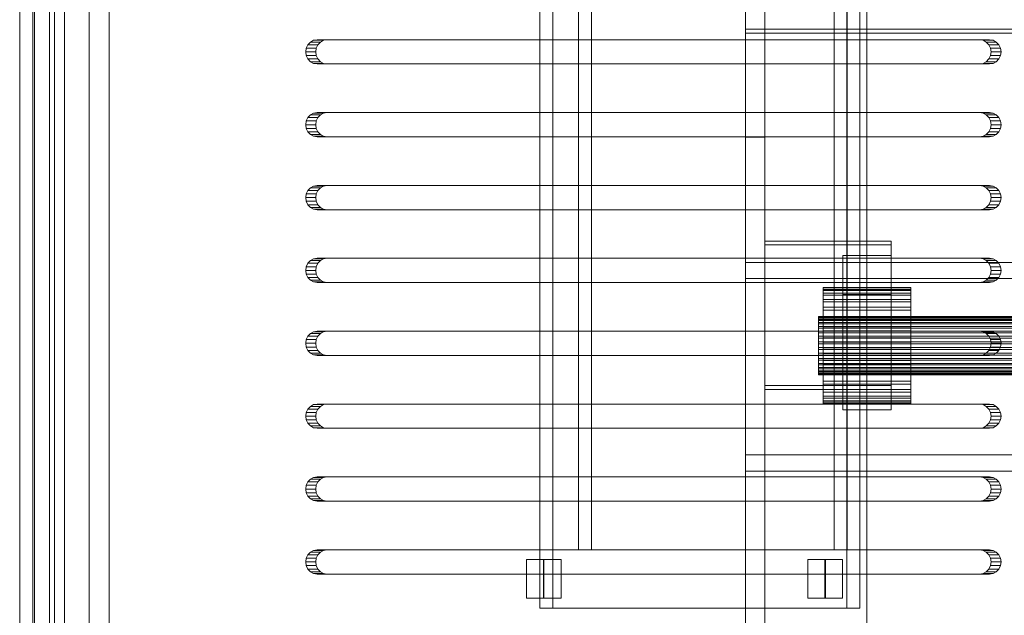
# Model space of a CAD drawing. Header units: millimetres. Extents: x -4738 to 65662, y -68080 to 6847.
# Tile 731 of 1056: x 27076 to 27278, y -18074 to -17951. Entities that reach past the tile are written whole.
import ezdxf

# ---------------------------------------------------------------- set-up
doc = ezdxf.new("R2010")
doc.units = ezdxf.units.MM
doc.layers.add('superior_bajante_movil', color=7, linetype='Continuous', lineweight=0)
doc.layers.add('superior_C09', color=7, linetype='Continuous', lineweight=0)

msp = doc.modelspace()

# ---------------------------------------------------------------- linework, layer by layer
at = {"layer": 'superior_bajante_movil'}
for p, q in [((27081.912, -18183), (27081.912, -17777)), ((27082.939, -17777), (27082.939, -18183)), ((27082.939, -18180), (27082.939, -17780)), ((27084.991, -17780), (27084.991, -18180)), ((27075.796, -17792), (27075.796, -18168)), ((27078.492, -18168), (27078.492, -17792)), ((27078.834, -17792), (27078.834, -18168)), ((27082.939, -18168), (27082.939, -17792)), ((27090.111, -18168), (27090.111, -17792)), ((27094.215, -17792), (27094.215, -18168)), ((27182.748, -18072), (27182.748, -17888)), ((27185.445, -17888), (27185.445, -18072)), ((27245.889, -17888), (27245.889, -18072)), ((27248.586, -18072), (27248.586, -17888)), ((27190.706, -18060), (27190.706, -17900)), ((27193.403, -17900), (27193.403, -18060)), ((27243.324, -17900), (27243.324, -18060)), ((27246.02, -18060), (27246.02, -17900)), ((27134.737, -17956.727), (27134.622, -17957.5)), ((27135.07, -17956.031), (27134.737, -17956.727)), ((27134.737, -17956.727), (27136.789, -17956.727)), ((27135.59, -17955.477), (27135.07, -17956.031)), ((27135.07, -17956.031), (27137.122, -17956.031)), ((27136.245, -17955.122), (27135.59, -17955.477)), ((27135.59, -17955.477), (27137.642, -17955.477)), ((27136.971, -17955), (27136.245, -17955.122)), ((27136.245, -17955.122), (27138.297, -17955.122)), ((27136.674, -17957.5), (27136.789, -17956.727)), ((27136.789, -17956.727), (27137.122, -17956.031)), ((27136.971, -17955), (27139.023, -17955)), ((27273.226, -17955), (27136.971, -17955)), ((27137.122, -17956.031), (27137.642, -17955.477)), ((27137.642, -17955.477), (27138.297, -17955.122)), ((27138.297, -17955.122), (27139.023, -17955)), ((27139.023, -17955), (27275.278, -17955)), ((27273.226, -17955), (27275.278, -17955)), ((27273.952, -17955.122), (27273.226, -17955)), ((27273.952, -17955.122), (27276.004, -17955.122)), ((27274.607, -17955.477), (27273.952, -17955.122)), ((27274.607, -17955.477), (27276.659, -17955.477)), ((27275.127, -17956.031), (27274.607, -17955.477)), ((27275.127, -17956.031), (27277.179, -17956.031)), ((27275.461, -17956.727), (27275.127, -17956.031)), ((27275.278, -17955), (27276.004, -17955.122)), ((27275.461, -17956.727), (27277.513, -17956.727)), ((27275.576, -17957.5), (27275.461, -17956.727)), ((27276.004, -17955.122), (27276.659, -17955.477)), ((27276.659, -17955.477), (27277.179, -17956.031)), ((27277.179, -17956.031), (27277.513, -17956.727)), ((27277.513, -17956.727), (27277.628, -17957.5)), ((27134.622, -17957.5), (27134.737, -17958.273)), ((27134.622, -17957.5), (27136.674, -17957.5)), ((27134.737, -17958.273), (27135.07, -17958.969)), ((27134.737, -17958.273), (27136.789, -17958.273)), ((27136.789, -17958.273), (27136.674, -17957.5)), ((27137.122, -17958.969), (27136.789, -17958.273)), ((27275.127, -17958.969), (27275.461, -17958.273)), ((27275.461, -17958.273), (27275.576, -17957.5)), ((27275.461, -17958.273), (27277.513, -17958.273)), ((27275.576, -17957.5), (27277.628, -17957.5)), ((27277.513, -17958.273), (27277.179, -17958.969)), ((27277.628, -17957.5), (27277.513, -17958.273)), ((27135.07, -17958.969), (27135.59, -17959.523)), ((27135.07, -17958.969), (27137.122, -17958.969)), ((27135.59, -17959.523), (27136.245, -17959.878)), ((27135.59, -17959.523), (27137.642, -17959.523)), ((27136.245, -17959.878), (27136.971, -17960)), ((27136.245, -17959.878), (27138.297, -17959.878)), ((27139.023, -17960), (27136.971, -17960)), ((27136.971, -17960), (27273.226, -17960)), ((27137.642, -17959.523), (27137.122, -17958.969)), ((27138.297, -17959.878), (27137.642, -17959.523)), ((27139.023, -17960), (27138.297, -17959.878)), ((27275.278, -17960), (27139.023, -17960)), ((27273.226, -17960), (27273.952, -17959.878)), ((27273.226, -17960), (27275.278, -17960)), ((27273.952, -17959.878), (27274.607, -17959.523)), ((27273.952, -17959.878), (27276.004, -17959.878)), ((27274.607, -17959.523), (27275.127, -17958.969)), ((27274.607, -17959.523), (27276.659, -17959.523)), ((27275.127, -17958.969), (27277.179, -17958.969)), ((27276.004, -17959.878), (27275.278, -17960)), ((27276.659, -17959.523), (27276.004, -17959.878)), ((27277.179, -17958.969), (27276.659, -17959.523)), ((27135.59, -17970.477), (27135.07, -17971.031)), ((27136.245, -17970.122), (27135.59, -17970.477)), ((27135.59, -17970.477), (27137.642, -17970.477)), ((27136.971, -17970), (27136.245, -17970.122)), ((27136.245, -17970.122), (27138.297, -17970.122)), ((27136.971, -17970), (27139.023, -17970)), ((27273.226, -17970), (27136.971, -17970)), ((27137.122, -17971.031), (27137.642, -17970.477)), ((27137.642, -17970.477), (27138.297, -17970.122)), ((27138.297, -17970.122), (27139.023, -17970)), ((27139.023, -17970), (27275.278, -17970)), ((27273.226, -17970), (27275.278, -17970)), ((27273.952, -17970.122), (27273.226, -17970)), ((27273.952, -17970.122), (27276.004, -17970.122)), ((27274.607, -17970.477), (27273.952, -17970.122)), ((27274.607, -17970.477), (27276.659, -17970.477)), ((27275.127, -17971.031), (27274.607, -17970.477)), ((27275.278, -17970), (27276.004, -17970.122)), ((27276.004, -17970.122), (27276.659, -17970.477)), ((27276.659, -17970.477), (27277.179, -17971.031)), ((27134.737, -17971.727), (27134.622, -17972.5)), ((27134.622, -17972.5), (27134.737, -17973.273)), ((27134.622, -17972.5), (27136.674, -17972.5)), ((27135.07, -17971.031), (27134.737, -17971.727)), ((27134.737, -17971.727), (27136.789, -17971.727)), ((27135.07, -17971.031), (27137.122, -17971.031)), ((27136.674, -17972.5), (27136.789, -17971.727)), ((27136.789, -17973.273), (27136.674, -17972.5)), ((27136.789, -17971.727), (27137.122, -17971.031)), ((27275.127, -17971.031), (27277.179, -17971.031)), ((27275.461, -17971.727), (27275.127, -17971.031)), ((27275.461, -17971.727), (27277.513, -17971.727)), ((27275.576, -17972.5), (27275.461, -17971.727)), ((27275.461, -17973.273), (27275.576, -17972.5)), ((27275.576, -17972.5), (27277.628, -17972.5)), ((27277.179, -17971.031), (27277.513, -17971.727)), ((27277.513, -17971.727), (27277.628, -17972.5)), ((27277.628, -17972.5), (27277.513, -17973.273)), ((27134.737, -17973.273), (27135.07, -17973.969)), ((27134.737, -17973.273), (27136.789, -17973.273)), ((27135.07, -17973.969), (27135.59, -17974.523)), ((27135.07, -17973.969), (27137.122, -17973.969)), ((27135.59, -17974.523), (27136.245, -17974.878)), ((27135.59, -17974.523), (27137.642, -17974.523)), ((27136.245, -17974.878), (27136.971, -17975)), ((27136.245, -17974.878), (27138.297, -17974.878)), ((27137.122, -17973.969), (27136.789, -17973.273)), ((27137.642, -17974.523), (27137.122, -17973.969)), ((27138.297, -17974.878), (27137.642, -17974.523)), ((27139.023, -17975), (27138.297, -17974.878)), ((27273.226, -17975), (27273.952, -17974.878)), ((27273.952, -17974.878), (27274.607, -17974.523)), ((27273.952, -17974.878), (27276.004, -17974.878)), ((27274.607, -17974.523), (27275.127, -17973.969)), ((27274.607, -17974.523), (27276.659, -17974.523)), ((27275.127, -17973.969), (27275.461, -17973.273)), ((27275.127, -17973.969), (27277.179, -17973.969)), ((27276.004, -17974.878), (27275.278, -17975)), ((27275.461, -17973.273), (27277.513, -17973.273)), ((27276.659, -17974.523), (27276.004, -17974.878)), ((27277.179, -17973.969), (27276.659, -17974.523)), ((27277.513, -17973.273), (27277.179, -17973.969)), ((27139.023, -17975), (27136.971, -17975)), ((27136.971, -17975), (27273.226, -17975)), ((27275.278, -17975), (27139.023, -17975)), ((27273.226, -17975), (27275.278, -17975)), ((27136.971, -17985), (27136.245, -17985.122)), ((27136.971, -17985), (27139.023, -17985)), ((27273.226, -17985), (27136.971, -17985)), ((27138.297, -17985.122), (27139.023, -17985)), ((27139.023, -17985), (27275.278, -17985)), ((27273.226, -17985), (27275.278, -17985)), ((27273.952, -17985.122), (27273.226, -17985)), ((27275.278, -17985), (27276.004, -17985.122)), ((27134.737, -17986.727), (27134.622, -17987.5)), ((27135.07, -17986.031), (27134.737, -17986.727)), ((27134.737, -17986.727), (27136.789, -17986.727)), ((27135.59, -17985.477), (27135.07, -17986.031)), ((27135.07, -17986.031), (27137.122, -17986.031)), ((27136.245, -17985.122), (27135.59, -17985.477)), ((27135.59, -17985.477), (27137.642, -17985.477)), ((27136.245, -17985.122), (27138.297, -17985.122)), ((27136.674, -17987.5), (27136.789, -17986.727)), ((27136.789, -17986.727), (27137.122, -17986.031)), ((27137.122, -17986.031), (27137.642, -17985.477)), ((27137.642, -17985.477), (27138.297, -17985.122)), ((27273.952, -17985.122), (27276.004, -17985.122)), ((27274.607, -17985.477), (27273.952, -17985.122)), ((27274.607, -17985.477), (27276.659, -17985.477)), ((27275.127, -17986.031), (27274.607, -17985.477)), ((27275.127, -17986.031), (27277.179, -17986.031)), ((27275.461, -17986.727), (27275.127, -17986.031)), ((27275.461, -17986.727), (27277.513, -17986.727)), ((27275.576, -17987.5), (27275.461, -17986.727)), ((27276.004, -17985.122), (27276.659, -17985.477)), ((27276.659, -17985.477), (27277.179, -17986.031)), ((27277.179, -17986.031), (27277.513, -17986.727)), ((27277.513, -17986.727), (27277.628, -17987.5)), ((27134.622, -17987.5), (27134.737, -17988.273)), ((27134.622, -17987.5), (27136.674, -17987.5)), ((27134.737, -17988.273), (27135.07, -17988.969)), ((27134.737, -17988.273), (27136.789, -17988.273)), ((27135.07, -17988.969), (27135.59, -17989.523)), ((27135.07, -17988.969), (27137.122, -17988.969)), ((27136.789, -17988.273), (27136.674, -17987.5)), ((27137.122, -17988.969), (27136.789, -17988.273)), ((27137.642, -17989.523), (27137.122, -17988.969)), ((27274.607, -17989.523), (27275.127, -17988.969)), ((27275.127, -17988.969), (27275.461, -17988.273)), ((27275.127, -17988.969), (27277.179, -17988.969)), ((27275.461, -17988.273), (27275.576, -17987.5)), ((27275.461, -17988.273), (27277.513, -17988.273)), ((27275.576, -17987.5), (27277.628, -17987.5)), ((27277.179, -17988.969), (27276.659, -17989.523)), ((27277.513, -17988.273), (27277.179, -17988.969)), ((27277.628, -17987.5), (27277.513, -17988.273)), ((27135.59, -17989.523), (27136.245, -17989.878)), ((27135.59, -17989.523), (27137.642, -17989.523)), ((27136.245, -17989.878), (27136.971, -17990)), ((27136.245, -17989.878), (27138.297, -17989.878)), ((27139.023, -17990), (27136.971, -17990)), ((27136.971, -17990), (27273.226, -17990)), ((27138.297, -17989.878), (27137.642, -17989.523)), ((27139.023, -17990), (27138.297, -17989.878)), ((27275.278, -17990), (27139.023, -17990)), ((27273.226, -17990), (27273.952, -17989.878)), ((27273.226, -17990), (27275.278, -17990)), ((27273.952, -17989.878), (27274.607, -17989.523)), ((27273.952, -17989.878), (27276.004, -17989.878)), ((27274.607, -17989.523), (27276.659, -17989.523)), ((27276.004, -17989.878), (27275.278, -17990)), ((27276.659, -17989.523), (27276.004, -17989.878)), ((27135.07, -18001.031), (27134.737, -18001.727)), ((27135.59, -18000.477), (27135.07, -18001.031)), ((27135.07, -18001.031), (27137.122, -18001.031)), ((27136.245, -18000.122), (27135.59, -18000.477)), ((27135.59, -18000.477), (27137.642, -18000.477)), ((27136.971, -18000), (27136.245, -18000.122)), ((27136.245, -18000.122), (27138.297, -18000.122)), ((27136.789, -18001.727), (27137.122, -18001.031)), ((27136.971, -18000), (27139.023, -18000)), ((27273.226, -18000), (27136.971, -18000)), ((27137.122, -18001.031), (27137.642, -18000.477)), ((27137.642, -18000.477), (27138.297, -18000.122)), ((27138.297, -18000.122), (27139.023, -18000)), ((27139.023, -18000), (27275.278, -18000)), ((27273.226, -18000), (27275.278, -18000)), ((27273.952, -18000.122), (27273.226, -18000)), ((27273.952, -18000.122), (27276.004, -18000.122)), ((27274.607, -18000.477), (27273.952, -18000.122)), ((27274.607, -18000.477), (27276.659, -18000.477)), ((27275.127, -18001.031), (27274.607, -18000.477)), ((27275.127, -18001.031), (27277.179, -18001.031)), ((27275.461, -18001.727), (27275.127, -18001.031)), ((27275.278, -18000), (27276.004, -18000.122)), ((27276.004, -18000.122), (27276.659, -18000.477)), ((27276.659, -18000.477), (27277.179, -18001.031)), ((27277.179, -18001.031), (27277.513, -18001.727)), ((27134.737, -18001.727), (27134.622, -18002.5)), ((27134.622, -18002.5), (27134.737, -18003.273)), ((27134.622, -18002.5), (27136.674, -18002.5)), ((27134.737, -18001.727), (27136.789, -18001.727)), ((27134.737, -18003.273), (27135.07, -18003.969)), ((27134.737, -18003.273), (27136.789, -18003.273)), ((27136.674, -18002.5), (27136.789, -18001.727)), ((27136.789, -18003.273), (27136.674, -18002.5)), ((27137.122, -18003.969), (27136.789, -18003.273)), ((27275.127, -18003.969), (27275.461, -18003.273)), ((27275.461, -18001.727), (27277.513, -18001.727)), ((27275.576, -18002.5), (27275.461, -18001.727)), ((27275.461, -18003.273), (27275.576, -18002.5)), ((27275.461, -18003.273), (27277.513, -18003.273)), ((27275.576, -18002.5), (27277.628, -18002.5)), ((27277.513, -18003.273), (27277.179, -18003.969)), ((27277.513, -18001.727), (27277.628, -18002.5)), ((27277.628, -18002.5), (27277.513, -18003.273)), ((27135.07, -18003.969), (27135.59, -18004.523)), ((27135.07, -18003.969), (27137.122, -18003.969)), ((27135.59, -18004.523), (27136.245, -18004.878)), ((27135.59, -18004.523), (27137.642, -18004.523)), ((27136.245, -18004.878), (27136.971, -18005)), ((27136.245, -18004.878), (27138.297, -18004.878)), ((27139.023, -18005), (27136.971, -18005)), ((27136.971, -18005), (27273.226, -18005)), ((27137.642, -18004.523), (27137.122, -18003.969)), ((27138.297, -18004.878), (27137.642, -18004.523)), ((27139.023, -18005), (27138.297, -18004.878)), ((27275.278, -18005), (27139.023, -18005)), ((27273.226, -18005), (27273.952, -18004.878)), ((27273.226, -18005), (27275.278, -18005)), ((27273.952, -18004.878), (27274.607, -18004.523)), ((27273.952, -18004.878), (27276.004, -18004.878)), ((27274.607, -18004.523), (27275.127, -18003.969)), ((27274.607, -18004.523), (27276.659, -18004.523)), ((27275.127, -18003.969), (27277.179, -18003.969)), ((27276.004, -18004.878), (27275.278, -18005)), ((27276.659, -18004.523), (27276.004, -18004.878)), ((27277.179, -18003.969), (27276.659, -18004.523)), ((27135.59, -18015.477), (27135.07, -18016.031)), ((27136.245, -18015.122), (27135.59, -18015.477)), ((27135.59, -18015.477), (27137.642, -18015.477)), ((27136.971, -18015), (27136.245, -18015.122)), ((27136.245, -18015.122), (27138.297, -18015.122)), ((27136.971, -18015), (27139.023, -18015)), ((27273.226, -18015), (27136.971, -18015)), ((27137.122, -18016.031), (27137.642, -18015.477)), ((27137.642, -18015.477), (27138.297, -18015.122)), ((27138.297, -18015.122), (27139.023, -18015)), ((27139.023, -18015), (27275.278, -18015)), ((27273.226, -18015), (27275.278, -18015)), ((27273.952, -18015.122), (27273.226, -18015)), ((27273.952, -18015.122), (27276.004, -18015.122)), ((27274.607, -18015.477), (27273.952, -18015.122)), ((27274.607, -18015.477), (27276.659, -18015.477)), ((27275.127, -18016.031), (27274.607, -18015.477)), ((27275.278, -18015), (27276.004, -18015.122)), ((27276.004, -18015.122), (27276.659, -18015.477)), ((27276.659, -18015.477), (27277.179, -18016.031)), ((27134.737, -18016.727), (27134.622, -18017.5)), ((27134.622, -18017.5), (27134.737, -18018.273)), ((27134.622, -18017.5), (27136.674, -18017.5)), ((27135.07, -18016.031), (27134.737, -18016.727)), ((27134.737, -18016.727), (27136.789, -18016.727)), ((27135.07, -18016.031), (27137.122, -18016.031)), ((27136.674, -18017.5), (27136.789, -18016.727)), ((27136.789, -18018.273), (27136.674, -18017.5)), ((27136.789, -18016.727), (27137.122, -18016.031)), ((27275.127, -18016.031), (27277.179, -18016.031)), ((27275.461, -18016.727), (27275.127, -18016.031)), ((27275.461, -18016.727), (27277.513, -18016.727)), ((27275.576, -18017.5), (27275.461, -18016.727)), ((27275.461, -18018.273), (27275.576, -18017.5)), ((27275.576, -18017.5), (27277.628, -18017.5)), ((27277.179, -18016.031), (27277.513, -18016.727)), ((27277.513, -18016.727), (27277.628, -18017.5)), ((27277.628, -18017.5), (27277.513, -18018.273)), ((27134.737, -18018.273), (27135.07, -18018.969)), ((27134.737, -18018.273), (27136.789, -18018.273)), ((27135.07, -18018.969), (27135.59, -18019.523)), ((27135.07, -18018.969), (27137.122, -18018.969)), ((27135.59, -18019.523), (27136.245, -18019.878)), ((27135.59, -18019.523), (27137.642, -18019.523)), ((27137.122, -18018.969), (27136.789, -18018.273)), ((27137.642, -18019.523), (27137.122, -18018.969)), ((27138.297, -18019.878), (27137.642, -18019.523)), ((27273.952, -18019.878), (27274.607, -18019.523)), ((27274.607, -18019.523), (27275.127, -18018.969)), ((27274.607, -18019.523), (27276.659, -18019.523)), ((27275.127, -18018.969), (27275.461, -18018.273)), ((27275.127, -18018.969), (27277.179, -18018.969)), ((27275.461, -18018.273), (27277.513, -18018.273)), ((27276.659, -18019.523), (27276.004, -18019.878)), ((27277.179, -18018.969), (27276.659, -18019.523)), ((27277.513, -18018.273), (27277.179, -18018.969)), ((27136.245, -18019.878), (27136.971, -18020)), ((27136.245, -18019.878), (27138.297, -18019.878)), ((27139.023, -18020), (27136.971, -18020)), ((27136.971, -18020), (27273.226, -18020)), ((27139.023, -18020), (27138.297, -18019.878)), ((27275.278, -18020), (27139.023, -18020)), ((27273.226, -18020), (27273.952, -18019.878)), ((27273.226, -18020), (27275.278, -18020)), ((27273.952, -18019.878), (27276.004, -18019.878)), ((27276.004, -18019.878), (27275.278, -18020)), ((27135.07, -18031.031), (27134.737, -18031.727)), ((27135.59, -18030.477), (27135.07, -18031.031)), ((27135.07, -18031.031), (27137.122, -18031.031)), ((27136.245, -18030.122), (27135.59, -18030.477)), ((27135.59, -18030.477), (27137.642, -18030.477)), ((27136.971, -18030), (27136.245, -18030.122)), ((27136.245, -18030.122), (27138.297, -18030.122)), ((27136.789, -18031.727), (27137.122, -18031.031)), ((27136.971, -18030), (27139.023, -18030)), ((27273.226, -18030), (27136.971, -18030)), ((27137.122, -18031.031), (27137.642, -18030.477)), ((27137.642, -18030.477), (27138.297, -18030.122)), ((27138.297, -18030.122), (27139.023, -18030)), ((27139.023, -18030), (27275.278, -18030)), ((27273.226, -18030), (27275.278, -18030)), ((27273.952, -18030.122), (27273.226, -18030)), ((27273.952, -18030.122), (27276.004, -18030.122)), ((27274.607, -18030.477), (27273.952, -18030.122)), ((27274.607, -18030.477), (27276.659, -18030.477)), ((27275.127, -18031.031), (27274.607, -18030.477)), ((27275.127, -18031.031), (27277.179, -18031.031)), ((27275.461, -18031.727), (27275.127, -18031.031)), ((27275.278, -18030), (27276.004, -18030.122)), ((27276.004, -18030.122), (27276.659, -18030.477)), ((27276.659, -18030.477), (27277.179, -18031.031)), ((27277.179, -18031.031), (27277.513, -18031.727)), ((27134.737, -18031.727), (27134.622, -18032.5)), ((27134.622, -18032.5), (27134.737, -18033.273)), ((27134.622, -18032.5), (27136.674, -18032.5)), ((27134.737, -18031.727), (27136.789, -18031.727)), ((27134.737, -18033.273), (27135.07, -18033.969)), ((27134.737, -18033.273), (27136.789, -18033.273)), ((27136.674, -18032.5), (27136.789, -18031.727)), ((27136.789, -18033.273), (27136.674, -18032.5)), ((27137.122, -18033.969), (27136.789, -18033.273)), ((27275.127, -18033.969), (27275.461, -18033.273)), ((27275.461, -18031.727), (27277.513, -18031.727)), ((27275.576, -18032.5), (27275.461, -18031.727)), ((27275.461, -18033.273), (27275.576, -18032.5)), ((27275.461, -18033.273), (27277.513, -18033.273)), ((27275.576, -18032.5), (27277.628, -18032.5)), ((27277.513, -18033.273), (27277.179, -18033.969)), ((27277.513, -18031.727), (27277.628, -18032.5)), ((27277.628, -18032.5), (27277.513, -18033.273)), ((27135.07, -18033.969), (27135.59, -18034.523)), ((27135.07, -18033.969), (27137.122, -18033.969)), ((27135.59, -18034.523), (27136.245, -18034.878)), ((27135.59, -18034.523), (27137.642, -18034.523)), ((27136.245, -18034.878), (27136.971, -18035)), ((27136.245, -18034.878), (27138.297, -18034.878)), ((27139.023, -18035), (27136.971, -18035)), ((27136.971, -18035), (27273.226, -18035)), ((27137.642, -18034.523), (27137.122, -18033.969)), ((27138.297, -18034.878), (27137.642, -18034.523)), ((27139.023, -18035), (27138.297, -18034.878)), ((27275.278, -18035), (27139.023, -18035)), ((27273.226, -18035), (27273.952, -18034.878)), ((27273.226, -18035), (27275.278, -18035)), ((27273.952, -18034.878), (27274.607, -18034.523)), ((27273.952, -18034.878), (27276.004, -18034.878)), ((27274.607, -18034.523), (27275.127, -18033.969)), ((27274.607, -18034.523), (27276.659, -18034.523)), ((27275.127, -18033.969), (27277.179, -18033.969)), ((27276.004, -18034.878), (27275.278, -18035)), ((27276.659, -18034.523), (27276.004, -18034.878)), ((27277.179, -18033.969), (27276.659, -18034.523)), ((27135.59, -18045.477), (27135.07, -18046.031)), ((27136.245, -18045.122), (27135.59, -18045.477)), ((27135.59, -18045.477), (27137.642, -18045.477)), ((27136.971, -18045), (27136.245, -18045.122)), ((27136.245, -18045.122), (27138.297, -18045.122)), ((27136.971, -18045), (27139.023, -18045)), ((27273.226, -18045), (27136.971, -18045)), ((27137.122, -18046.031), (27137.642, -18045.477)), ((27137.642, -18045.477), (27138.297, -18045.122)), ((27138.297, -18045.122), (27139.023, -18045)), ((27139.023, -18045), (27275.278, -18045)), ((27273.226, -18045), (27275.278, -18045)), ((27273.952, -18045.122), (27273.226, -18045)), ((27273.952, -18045.122), (27276.004, -18045.122)), ((27274.607, -18045.477), (27273.952, -18045.122)), ((27274.607, -18045.477), (27276.659, -18045.477)), ((27275.127, -18046.031), (27274.607, -18045.477)), ((27275.278, -18045), (27276.004, -18045.122)), ((27276.004, -18045.122), (27276.659, -18045.477)), ((27276.659, -18045.477), (27277.179, -18046.031)), ((27134.737, -18046.727), (27134.622, -18047.5)), ((27134.622, -18047.5), (27134.737, -18048.273)), ((27134.622, -18047.5), (27136.674, -18047.5)), ((27135.07, -18046.031), (27134.737, -18046.727)), ((27134.737, -18046.727), (27136.789, -18046.727)), ((27135.07, -18046.031), (27137.122, -18046.031)), ((27136.674, -18047.5), (27136.789, -18046.727)), ((27136.789, -18048.273), (27136.674, -18047.5)), ((27136.789, -18046.727), (27137.122, -18046.031)), ((27275.127, -18046.031), (27277.179, -18046.031)), ((27275.461, -18046.727), (27275.127, -18046.031)), ((27275.461, -18046.727), (27277.513, -18046.727)), ((27275.576, -18047.5), (27275.461, -18046.727)), ((27275.461, -18048.273), (27275.576, -18047.5)), ((27275.576, -18047.5), (27277.628, -18047.5)), ((27277.179, -18046.031), (27277.513, -18046.727)), ((27277.513, -18046.727), (27277.628, -18047.5)), ((27277.628, -18047.5), (27277.513, -18048.273)), ((27134.737, -18048.273), (27135.07, -18048.969)), ((27134.737, -18048.273), (27136.789, -18048.273)), ((27135.07, -18048.969), (27135.59, -18049.523)), ((27135.07, -18048.969), (27137.122, -18048.969)), ((27135.59, -18049.523), (27136.245, -18049.878)), ((27135.59, -18049.523), (27137.642, -18049.523)), ((27136.245, -18049.878), (27136.971, -18050)), ((27136.245, -18049.878), (27138.297, -18049.878)), ((27137.122, -18048.969), (27136.789, -18048.273)), ((27137.642, -18049.523), (27137.122, -18048.969)), ((27138.297, -18049.878), (27137.642, -18049.523)), ((27139.023, -18050), (27138.297, -18049.878)), ((27273.226, -18050), (27273.952, -18049.878)), ((27273.952, -18049.878), (27274.607, -18049.523)), ((27273.952, -18049.878), (27276.004, -18049.878)), ((27274.607, -18049.523), (27275.127, -18048.969)), ((27274.607, -18049.523), (27276.659, -18049.523)), ((27275.127, -18048.969), (27275.461, -18048.273)), ((27275.127, -18048.969), (27277.179, -18048.969)), ((27276.004, -18049.878), (27275.278, -18050)), ((27275.461, -18048.273), (27277.513, -18048.273)), ((27276.659, -18049.523), (27276.004, -18049.878)), ((27277.179, -18048.969), (27276.659, -18049.523)), ((27277.513, -18048.273), (27277.179, -18048.969)), ((27139.023, -18050), (27136.971, -18050)), ((27136.971, -18050), (27273.226, -18050)), ((27275.278, -18050), (27139.023, -18050)), ((27273.226, -18050), (27275.278, -18050)), ((27136.971, -18060), (27136.245, -18060.122)), ((27136.971, -18060), (27139.023, -18060)), ((27273.226, -18060), (27136.971, -18060)), ((27138.297, -18060.122), (27139.023, -18060)), ((27139.023, -18060), (27275.278, -18060)), ((27243.324, -18060), (27190.706, -18060)), ((27193.403, -18060), (27190.706, -18060)), ((27193.403, -18060), (27246.02, -18060)), ((27243.324, -18060), (27246.02, -18060)), ((27273.226, -18060), (27275.278, -18060)), ((27273.952, -18060.122), (27273.226, -18060)), ((27275.278, -18060), (27276.004, -18060.122)), ((27134.737, -18061.727), (27134.622, -18062.5)), ((27135.07, -18061.031), (27134.737, -18061.727)), ((27134.737, -18061.727), (27136.789, -18061.727)), ((27135.59, -18060.477), (27135.07, -18061.031)), ((27135.07, -18061.031), (27137.122, -18061.031)), ((27136.245, -18060.122), (27135.59, -18060.477)), ((27135.59, -18060.477), (27137.642, -18060.477)), ((27136.245, -18060.122), (27138.297, -18060.122)), ((27136.674, -18062.5), (27136.789, -18061.727)), ((27136.789, -18061.727), (27137.122, -18061.031)), ((27137.122, -18061.031), (27137.642, -18060.477)), ((27137.642, -18060.477), (27138.297, -18060.122)), ((27180.03, -18070), (27180.03, -18062)), ((27180.03, -18062), (27183.538, -18062)), ((27183.625, -18062), (27180.03, -18062)), ((27183.538, -18062), (27183.538, -18070)), ((27187.133, -18062), (27183.538, -18062)), ((27187.133, -18062), (27183.625, -18062)), ((27183.625, -18062), (27183.625, -18070)), ((27187.133, -18070), (27187.133, -18062)), ((27237.91, -18070), (27237.91, -18062)), ((27237.91, -18062), (27241.418, -18062)), ((27241.505, -18062), (27237.91, -18062)), ((27241.418, -18062), (27241.418, -18070)), ((27245.013, -18062), (27241.418, -18062)), ((27245.013, -18062), (27241.505, -18062)), ((27241.505, -18062), (27241.505, -18070)), ((27245.013, -18070), (27245.013, -18062)), ((27273.952, -18060.122), (27276.004, -18060.122)), ((27274.607, -18060.477), (27273.952, -18060.122)), ((27274.607, -18060.477), (27276.659, -18060.477)), ((27275.127, -18061.031), (27274.607, -18060.477)), ((27275.127, -18061.031), (27277.179, -18061.031)), ((27275.461, -18061.727), (27275.127, -18061.031)), ((27275.461, -18061.727), (27277.513, -18061.727)), ((27275.576, -18062.5), (27275.461, -18061.727)), ((27276.004, -18060.122), (27276.659, -18060.477)), ((27276.659, -18060.477), (27277.179, -18061.031)), ((27277.179, -18061.031), (27277.513, -18061.727)), ((27277.513, -18061.727), (27277.628, -18062.5)), ((27134.622, -18062.5), (27134.737, -18063.273)), ((27134.622, -18062.5), (27136.674, -18062.5)), ((27134.737, -18063.273), (27135.07, -18063.969)), ((27134.737, -18063.273), (27136.789, -18063.273)), ((27135.07, -18063.969), (27135.59, -18064.523)), ((27135.07, -18063.969), (27137.122, -18063.969)), ((27136.789, -18063.273), (27136.674, -18062.5)), ((27137.122, -18063.969), (27136.789, -18063.273)), ((27137.642, -18064.523), (27137.122, -18063.969)), ((27274.607, -18064.523), (27275.127, -18063.969)), ((27275.127, -18063.969), (27275.461, -18063.273)), ((27275.127, -18063.969), (27277.179, -18063.969)), ((27275.461, -18063.273), (27275.576, -18062.5)), ((27275.461, -18063.273), (27277.513, -18063.273)), ((27275.576, -18062.5), (27277.628, -18062.5)), ((27277.179, -18063.969), (27276.659, -18064.523)), ((27277.513, -18063.273), (27277.179, -18063.969)), ((27277.628, -18062.5), (27277.513, -18063.273)), ((27135.59, -18064.523), (27136.245, -18064.878)), ((27135.59, -18064.523), (27137.642, -18064.523)), ((27136.245, -18064.878), (27136.971, -18065)), ((27136.245, -18064.878), (27138.297, -18064.878)), ((27139.023, -18065), (27136.971, -18065)), ((27136.971, -18065), (27273.226, -18065)), ((27138.297, -18064.878), (27137.642, -18064.523)), ((27139.023, -18065), (27138.297, -18064.878)), ((27275.278, -18065), (27139.023, -18065)), ((27273.226, -18065), (27273.952, -18064.878)), ((27273.226, -18065), (27275.278, -18065)), ((27273.952, -18064.878), (27274.607, -18064.523)), ((27273.952, -18064.878), (27276.004, -18064.878)), ((27274.607, -18064.523), (27276.659, -18064.523)), ((27276.004, -18064.878), (27275.278, -18065)), ((27276.659, -18064.523), (27276.004, -18064.878)), ((27183.538, -18070), (27180.03, -18070)), ((27180.03, -18070), (27183.625, -18070)), ((27187.133, -18070), (27183.538, -18070)), ((27183.625, -18070), (27187.133, -18070)), ((27241.418, -18070), (27237.91, -18070)), ((27237.91, -18070), (27241.505, -18070)), ((27245.013, -18070), (27241.418, -18070)), ((27241.505, -18070), (27245.013, -18070)), ((27245.889, -18072), (27182.748, -18072)), ((27182.748, -18072), (27185.445, -18072)), ((27185.445, -18072), (27248.586, -18072)), ((27248.586, -18072), (27245.889, -18072))]:
    msp.add_line(p, q, dxfattribs=at)
at = {"layer": 'superior_C09'}
for p, q in [((27225.067, -17792.489), (27225.067, -22171.241)), ((27250.067, -22171.241), (27250.067, -17792.489)), ((27225.067, -22172.041), (27225.067, -17793.289)), ((27225.067, -17793.689), (27225.067, -22172.44)), ((27229.067, -22172.44), (27229.067, -17793.689)), ((27250.067, -17793.289), (27250.067, -22172.041)), ((27225.067, -17805.813), (27225.067, -22184.565)), ((27225.067, -22185.364), (27225.067, -17806.612)), ((27229.067, -17806.612), (27229.067, -22185.364)), ((27250.067, -22184.565), (27250.067, -17805.813)), ((27250.067, -17806.612), (27250.067, -22185.364)), ((27225.067, -17952.846), (27225.067, -19140.166)), ((27229.067, -17952.846), (27225.067, -17952.846)), ((27225.067, -17952.846), (27225.067, -17975.097)), ((27250.067, -17952.846), (27225.067, -17952.846)), ((27225.067, -17952.846), (27225.067, -17953.646)), ((27225.067, -17953.646), (27250.067, -17953.646)), ((27225.067, -19140.965), (27225.067, -17953.646)), ((27229.067, -19140.166), (27229.067, -17952.846)), ((27229.067, -17975.097), (27229.067, -17952.846)), ((27229.067, -17952.846), (27229.067, -21994.629)), ((27312.067, -17952.846), (27229.067, -17952.846)), ((27229.067, -17952.846), (27229.067, -17953.646)), ((27229.067, -17953.646), (27312.067, -17953.646)), ((27229.067, -21995.429), (27229.067, -17953.646)), ((27250.067, -19140.166), (27250.067, -17952.846)), ((27250.067, -17953.646), (27250.067, -17952.846)), ((27250.067, -17953.646), (27250.067, -19140.965)), ((27225.067, -17975.097), (27229.067, -17975.097)), ((27225.067, -19162.416), (27225.067, -17975.097)), ((27229.067, -17975.097), (27229.067, -19162.416)), ((27229.067, -17996.461), (27229.067, -18026.194)), ((27255.067, -17996.461), (27229.067, -17996.461)), ((27229.067, -17996.461), (27229.067, -17997.261)), ((27255.067, -18026.194), (27255.067, -17996.461)), ((27255.067, -17997.261), (27255.067, -17996.461)), ((27229.067, -17997.261), (27255.067, -17997.261)), ((27229.067, -18026.993), (27229.067, -17997.261)), ((27255.067, -17997.261), (27255.067, -18026.993)), ((27225.067, -18000.832), (27225.067, -18040.476)), ((27775.067, -18000.832), (27225.067, -18000.832)), ((27225.067, -18000.832), (27225.067, -18004.163)), ((27245.067, -17999.434), (27245.067, -18023.22)), ((27255.067, -17999.434), (27245.067, -17999.434)), ((27245.067, -17999.434), (27245.067, -18007.428)), ((27255.067, -18023.22), (27255.067, -17999.434)), ((27255.067, -18007.428), (27255.067, -17999.434)), ((27225.067, -18004.163), (27775.067, -18004.163)), ((27225.067, -18043.806), (27225.067, -18004.163)), ((27241.067, -18006.096), (27241.067, -18006.013)), ((27241.067, -18006.013), (27241.067, -18006.39)), ((27241.067, -18006.013), (27259.067, -18006.013)), ((27241.067, -18006.637), (27241.067, -18006.096)), ((27241.067, -18006.096), (27259.067, -18006.096)), ((27241.067, -18006.39), (27241.067, -18007.212)), ((27241.067, -18006.39), (27259.067, -18006.39)), ((27241.067, -18007.613), (27241.067, -18006.637)), ((27241.067, -18006.637), (27259.067, -18006.637)), ((27241.067, -18007.212), (27241.067, -18008.449)), ((27241.067, -18007.212), (27259.067, -18007.212)), ((27259.067, -18006.39), (27259.067, -18006.013)), ((27259.067, -18006.013), (27259.067, -18006.096)), ((27259.067, -18006.096), (27259.067, -18006.637)), ((27259.067, -18007.212), (27259.067, -18006.39)), ((27259.067, -18006.637), (27259.067, -18007.613)), ((27259.067, -18008.449), (27259.067, -18007.212)), ((27241.067, -18008.989), (27241.067, -18007.613)), ((27241.067, -18007.613), (27259.067, -18007.613)), ((27241.067, -18008.449), (27241.067, -18010.052)), ((27241.067, -18008.449), (27259.067, -18008.449)), ((27241.067, -18010.71), (27241.067, -18008.989)), ((27241.067, -18008.989), (27259.067, -18008.989)), ((27245.067, -18007.428), (27255.067, -18007.428)), ((27245.067, -18031.215), (27245.067, -18007.428)), ((27255.067, -18007.428), (27255.067, -18031.215)), ((27259.067, -18007.613), (27259.067, -18008.989)), ((27259.067, -18010.052), (27259.067, -18008.449)), ((27259.067, -18008.989), (27259.067, -18010.71)), ((27241.067, -18010.052), (27241.067, -18011.961)), ((27241.067, -18010.052), (27259.067, -18010.052)), ((27241.067, -18012.711), (27241.067, -18010.71)), ((27241.067, -18010.71), (27259.067, -18010.71)), ((27259.067, -18011.961), (27259.067, -18010.052)), ((27259.067, -18010.71), (27259.067, -18012.711)), ((27240.067, -18012.043), (27240.067, -18012.001)), ((27240.067, -18012.001), (27240.067, -18012.189)), ((27240.067, -18012.001), (27760.067, -18012.001)), ((27240.067, -18012.313), (27240.067, -18012.043)), ((27240.067, -18012.043), (27760.067, -18012.043)), ((27240.067, -18012.189), (27240.067, -18012.601)), ((27240.067, -18012.189), (27760.067, -18012.189)), ((27240.067, -18012.801), (27240.067, -18012.313)), ((27240.067, -18012.313), (27760.067, -18012.313)), ((27240.067, -18012.601), (27240.067, -18013.219)), ((27240.067, -18012.601), (27760.067, -18012.601)), ((27240.067, -18013.489), (27240.067, -18012.801)), ((27240.067, -18012.801), (27760.067, -18012.801)), ((27240.067, -18013.219), (27240.067, -18014.021)), ((27240.067, -18013.219), (27760.067, -18013.219)), ((27241.067, -18011.961), (27241.067, -18014.101)), ((27241.067, -18011.961), (27259.067, -18011.961)), ((27241.067, -18014.915), (27241.067, -18012.711)), ((27241.067, -18012.711), (27259.067, -18012.711)), ((27259.067, -18014.101), (27259.067, -18011.961)), ((27259.067, -18012.711), (27259.067, -18014.915)), ((27240.067, -18014.35), (27240.067, -18013.489)), ((27240.067, -18013.489), (27760.067, -18013.489)), ((27240.067, -18014.021), (27240.067, -18014.975)), ((27240.067, -18014.021), (27760.067, -18014.021)), ((27240.067, -18015.35), (27240.067, -18014.35)), ((27240.067, -18014.35), (27760.067, -18014.35)), ((27240.067, -18014.975), (27240.067, -18016.045)), ((27240.067, -18014.975), (27760.067, -18014.975)), ((27240.067, -18016.452), (27240.067, -18015.35)), ((27240.067, -18015.35), (27760.067, -18015.35)), ((27241.067, -18014.101), (27241.067, -18016.39)), ((27241.067, -18014.101), (27259.067, -18014.101)), ((27241.067, -18017.237), (27241.067, -18014.915)), ((27241.067, -18014.915), (27259.067, -18014.915)), ((27259.067, -18016.39), (27259.067, -18014.101)), ((27259.067, -18014.915), (27259.067, -18017.237)), ((27240.067, -18016.045), (27240.067, -18017.19)), ((27240.067, -18016.045), (27760.067, -18016.045)), ((27240.067, -18017.613), (27240.067, -18016.452)), ((27240.067, -18016.452), (27760.067, -18016.452)), ((27240.067, -18017.19), (27240.067, -18018.365)), ((27240.067, -18017.19), (27760.067, -18017.19)), ((27241.067, -18016.39), (27241.067, -18018.741)), ((27241.067, -18016.39), (27259.067, -18016.39)), ((27241.067, -18019.588), (27241.067, -18017.237)), ((27241.067, -18017.237), (27259.067, -18017.237)), ((27259.067, -18018.741), (27259.067, -18016.39)), ((27259.067, -18017.237), (27259.067, -18019.588)), ((27240.067, -18018.789), (27240.067, -18017.613)), ((27240.067, -18017.613), (27760.067, -18017.613)), ((27240.067, -18018.365), (27240.067, -18019.526)), ((27240.067, -18018.365), (27760.067, -18018.365)), ((27240.067, -18019.933), (27240.067, -18018.789)), ((27240.067, -18018.789), (27760.067, -18018.789)), ((27240.067, -18019.526), (27240.067, -18020.628)), ((27240.067, -18019.526), (27760.067, -18019.526)), ((27241.067, -18018.741), (27241.067, -18021.063)), ((27241.067, -18018.741), (27259.067, -18018.741)), ((27259.067, -18021.063), (27259.067, -18018.741)), ((27240.067, -18021.003), (27240.067, -18019.933)), ((27240.067, -18019.933), (27760.067, -18019.933)), ((27240.067, -18020.628), (27240.067, -18021.629)), ((27240.067, -18020.628), (27760.067, -18020.628)), ((27240.067, -18021.958), (27240.067, -18021.003)), ((27240.067, -18021.003), (27760.067, -18021.003)), ((27241.067, -18021.877), (27241.067, -18019.588)), ((27241.067, -18019.588), (27259.067, -18019.588)), ((27241.067, -18021.063), (27241.067, -18023.267)), ((27241.067, -18021.063), (27259.067, -18021.063)), ((27259.067, -18019.588), (27259.067, -18021.877)), ((27259.067, -18023.267), (27259.067, -18021.063)), ((27240.067, -18021.629), (27240.067, -18022.489)), ((27240.067, -18021.629), (27760.067, -18021.629)), ((27240.067, -18022.759), (27240.067, -18021.958)), ((27240.067, -18021.958), (27760.067, -18021.958)), ((27240.067, -18022.489), (27240.067, -18023.177)), ((27240.067, -18022.489), (27760.067, -18022.489)), ((27240.067, -18023.378), (27240.067, -18022.759)), ((27240.067, -18022.759), (27760.067, -18022.759)), ((27240.067, -18023.177), (27240.067, -18023.665)), ((27240.067, -18023.177), (27760.067, -18023.177)), ((27240.067, -18023.789), (27240.067, -18023.378)), ((27240.067, -18023.378), (27760.067, -18023.378)), ((27241.067, -18024.018), (27241.067, -18021.877)), ((27241.067, -18021.877), (27259.067, -18021.877)), ((27241.067, -18023.267), (27241.067, -18025.268)), ((27241.067, -18023.267), (27259.067, -18023.267)), ((27245.067, -18023.22), (27255.067, -18023.22)), ((27245.067, -18031.215), (27245.067, -18023.22)), ((27255.067, -18031.215), (27255.067, -18023.22)), ((27259.067, -18021.877), (27259.067, -18024.018)), ((27259.067, -18025.268), (27259.067, -18023.267)), ((27240.067, -18023.665), (27240.067, -18023.936)), ((27240.067, -18023.665), (27760.067, -18023.665)), ((27240.067, -18023.977), (27240.067, -18023.789)), ((27240.067, -18023.789), (27760.067, -18023.789)), ((27240.067, -18023.936), (27240.067, -18023.977)), ((27760.067, -18023.936), (27240.067, -18023.936)), ((27240.067, -18023.977), (27760.067, -18023.977)), ((27241.067, -18025.926), (27241.067, -18024.018)), ((27241.067, -18024.018), (27259.067, -18024.018)), ((27241.067, -18025.268), (27241.067, -18026.99)), ((27241.067, -18025.268), (27259.067, -18025.268)), ((27259.067, -18024.018), (27259.067, -18025.926)), ((27259.067, -18026.99), (27259.067, -18025.268)), ((27229.067, -18026.194), (27255.067, -18026.194)), ((27229.067, -18026.993), (27229.067, -18026.194)), ((27255.067, -18026.993), (27229.067, -18026.993)), ((27241.067, -18027.529), (27241.067, -18025.926)), ((27241.067, -18025.926), (27259.067, -18025.926)), ((27241.067, -18026.99), (27241.067, -18028.365)), ((27241.067, -18026.99), (27259.067, -18026.99)), ((27241.067, -18028.766), (27241.067, -18027.529)), ((27241.067, -18027.529), (27259.067, -18027.529)), ((27255.067, -18026.993), (27255.067, -18026.194)), ((27259.067, -18025.926), (27259.067, -18027.529)), ((27259.067, -18028.365), (27259.067, -18026.99)), ((27259.067, -18027.529), (27259.067, -18028.766)), ((27241.067, -18028.365), (27241.067, -18029.342)), ((27241.067, -18028.365), (27259.067, -18028.365)), ((27241.067, -18029.589), (27241.067, -18028.766)), ((27241.067, -18028.766), (27259.067, -18028.766)), ((27241.067, -18029.342), (27241.067, -18029.882)), ((27241.067, -18029.342), (27259.067, -18029.342)), ((27241.067, -18029.966), (27241.067, -18029.589)), ((27241.067, -18029.589), (27259.067, -18029.589)), ((27259.067, -18029.342), (27259.067, -18028.365)), ((27259.067, -18028.766), (27259.067, -18029.589)), ((27259.067, -18029.882), (27259.067, -18029.342)), ((27259.067, -18029.589), (27259.067, -18029.966)), ((27241.067, -18029.882), (27241.067, -18029.966)), ((27259.067, -18029.882), (27241.067, -18029.882)), ((27241.067, -18029.966), (27259.067, -18029.966)), ((27255.067, -18031.215), (27245.067, -18031.215)), ((27259.067, -18029.966), (27259.067, -18029.882)), ((27225.067, -18040.476), (27775.067, -18040.476)), ((27225.067, -18043.806), (27225.067, -18040.476)), ((27775.067, -18043.806), (27225.067, -18043.806))]:
    msp.add_line(p, q, dxfattribs=at)

doc.saveas('drawing.dxf')
